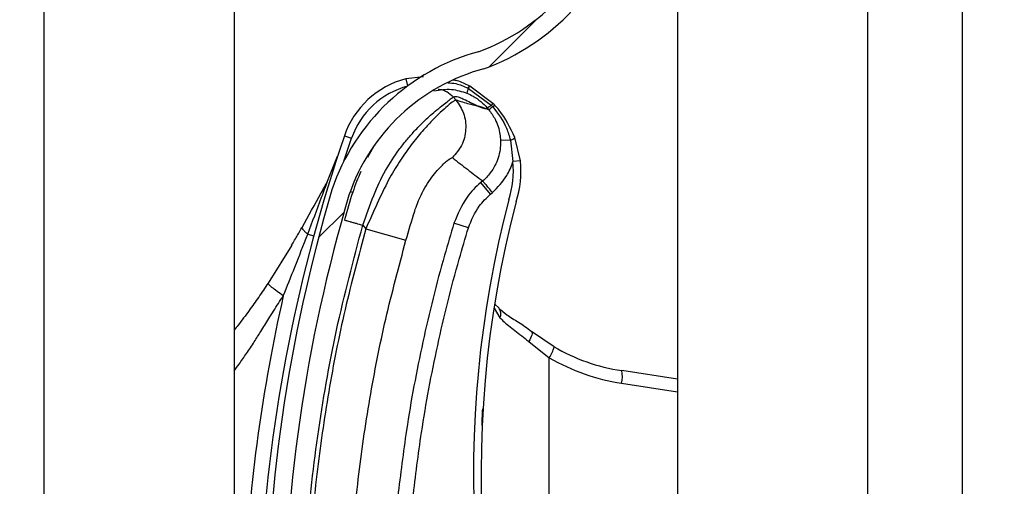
# Model space of a CAD drawing. Header units: inches. Extents: x 170 to 284, y 215 to 248.
# Tile 433 of 656: x 210.7657 to 210.8988, y 223.0678 to 223.1308. Entities that reach past the tile are written whole.
import ezdxf

# ---------------------------------------------------------------- set-up
doc = ezdxf.new("R2010")
doc.units = ezdxf.units.IN
doc.header["$LTSCALE"] = 0.25
doc.header["$MEASUREMENT"] = 0
doc.layers.add('ANNOTATIONS', color=1, linetype='Continuous')
doc.layers.add('RH FRONT OF HOOD', color=7, linetype='Continuous')
doc.styles.add('ARIAL', font='arial.ttf', dxfattribs={"height": 0.09375})
doc.dimstyles.new('STANDARD$0', dxfattribs={"dimtxt": 0.09375, "dimasz": 0.09375, "dimexe": 0.03125, "dimexo": 0.046875, "dimgap": 0.09, "dimtad": 0, "dimtih": 1, "dimtoh": 1, "dimdec": 4, "dimzin": 0, "dimdsep": 46, "dimtxsty": 'ARIAL', "dimcen": 0.09, "dimadec": 0, "dimazin": 0, "dimtfac": 1, "dimtdec": 4, "dimtofl": 0, "dimtmove": 0, "dimatfit": 1, "dimfxl": 1, "dimtolj": 1, "dimtzin": 0, "dimarcsym": 0})

# ---------------------------------------------------------------- blocks, each defined once
blk = doc.blocks.new('*D132')
at = {"layer": 'ANNOTATIONS', "color": 0, "lineweight": -2, "transparency": 16777216}
for p, q in [((210.8125819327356, 224.1544254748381), (212.2530253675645, 224.1544254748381)), ((212.2217753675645, 224.0606754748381), (212.2217753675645, 222.3404997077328)), ((212.2217753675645, 220.1854637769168), (212.2217753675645, 221.9056395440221)), ((211.491250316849, 220.0917137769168), (212.2530253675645, 220.0917137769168))]:
    blk.add_line(p, q, dxfattribs=at)
at = {"layer": 'ANNOTATIONS', "color": 0, "transparency": 16777216}
for points in [[(212.2061503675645, 224.0606754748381), (212.2374003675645, 224.0606754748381), (212.2217753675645, 224.1544254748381)], [(212.2061503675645, 220.1854637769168), (212.2374003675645, 220.1854637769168), (212.2217753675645, 220.0917137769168)]]:
    blk.add_solid(points, dxfattribs=at)
at = {"layer": 'defpoints', "color": 0, "transparency": 16777216}
for p in [(210.7657069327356, 224.1544254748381), (211.444375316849, 220.0917137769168), (212.2217753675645, 220.0917137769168)]:
    blk.add_point(p, dxfattribs=at)
at = {"layer": 'ANNOTATIONS', "color": 0, "transparency": 16777216, "insert": (212.2217753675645, 222.1230696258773), "char_height": 0.09375, "attachment_point": 5, "style": 'ARIAL'}
blk.add_mtext('\\A1;OPENING\\PHEIGHT', dxfattribs=at)

msp = doc.modelspace()

# ---------------------------------------------------------------- hatches: boundary and pattern name
at = {"layer": 'RH FRONT OF HOOD'}
h = msp.add_hatch(dxfattribs=at)
h.set_pattern_fill('ANSI31', color=256, scale=0.34241245, angle=2.8e-322, style=0)
h.set_pattern_definition([(45, (200.7563139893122, 218.4993357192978), (-0.03026527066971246, 0.03026527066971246), [])])
edge = h.paths.add_edge_path(flags=0)
edge.add_arc((210.829581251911, 222.9552441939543), 0.001712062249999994, 450.0000000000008, 472.2104203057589)
edge.add_line((210.8289340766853, 222.9568292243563), (210.8280215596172, 222.959064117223))
edge.add_arc((210.829581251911, 222.9552441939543), 0.004126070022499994, 450, 472.2104203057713, ccw=False)
edge.add_arc((210.829581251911, 222.9463414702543), 0.01302879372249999, 401.47616737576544, 450, ccw=False)
edge.add_arc((210.825335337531, 222.9431912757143), 0.01830194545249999, 359.9999999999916, 400.0613730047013, ccw=False)
edge.add_arc((210.831875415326, 222.9431912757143), 0.01176186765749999, 292.1408576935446, 359.99999999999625, ccw=False)
edge.add_arc((210.829581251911, 222.9464441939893), 0.01566536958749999, 235.2570680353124, 295.43079980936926, ccw=False)
edge.add_arc((210.834820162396, 222.9545593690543), 0.02532140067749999, 212.8542481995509, 235.9809333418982, ccw=False)
edge.add_arc((210.826670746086, 222.9481904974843), 0.01504902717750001, 172.1557183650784, 209.3146496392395, ccw=False)
edge.add_arc((210.839100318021, 222.9468550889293), 0.02754708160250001, 453.30850314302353, 532.9325737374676, ccw=False)
edge.add_arc((210.835847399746, 222.9829453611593), 0.008748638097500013, 280.9586189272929, 427.9414322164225)
edge.add_arc((210.8557071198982, 223.0452986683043), 0.05672062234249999, 179.5706357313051, 253.0098997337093, ccw=False)
edge.add_arc((211.014038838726, 223.0464971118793), 0.2150521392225, 163.4260275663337, 180.2060536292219, ccw=False)
edge.add_arc((210.835265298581, 223.0986465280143), 0.02884824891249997, 465.1588434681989, 521.4137567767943, ccw=False)
edge.add_arc((210.817939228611, 223.1531928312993), 0.0284373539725, 290.1205938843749, 343.719067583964)
edge.add_arc((210.830779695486, 223.1490153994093), 0.01494630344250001, 345.2914408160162, 400.5471921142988)
edge.add_arc((210.827355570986, 223.1472006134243), 0.0187470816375, 397.9578745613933, 431.4396159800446)
edge.add_arc((210.829581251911, 223.1520286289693), 0.0134739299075, 433.8775574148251, 472.273645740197)
edge.add_arc((210.827013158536, 223.1590480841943), 0.006011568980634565, 474.9825325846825, 495.7175736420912)
edge.add_arc((210.836806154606, 223.1517889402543), 0.01816498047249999, 500.8992600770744, 539.9999999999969)
edge.add_arc((210.829581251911, 223.1517889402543), 0.01094007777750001, 539.9999999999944, 629.9999999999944)
edge.add_arc((210.829581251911, 223.1427150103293), 0.001866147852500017, 269.9999999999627, 285.6422464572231)
edge.add_line((210.8300844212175, 223.1409179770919), (210.8307353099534, 223.1385933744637))
edge.add_arc((210.829581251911, 223.1427150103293), 0.004280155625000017, 269.9999999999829, 285.64224645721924, ccw=False)
edge.add_arc((210.829581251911, 223.1517889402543), 0.01335408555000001, 179.9999999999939, 269.999999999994, ccw=False)
edge.add_arc((210.836806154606, 223.1517889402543), 0.020578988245, 500.6113583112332, 539.9999999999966, ccw=False)
edge.add_arc((210.827013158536, 223.1590480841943), 0.008425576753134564, 474.5776671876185, 496.4997109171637, ccw=False)
edge.add_arc((210.829581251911, 223.1520286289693), 0.01588793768, 433.69030225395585, 472.47058069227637, ccw=False)
edge.add_arc((210.827355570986, 223.1472006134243), 0.02116108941, 398.10453077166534, 431.57717173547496, ccw=False)
edge.add_arc((210.830779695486, 223.1490153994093), 0.01736031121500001, 345.18024813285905, 400.3658533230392, ccw=False)
edge.add_arc((210.817939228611, 223.1531928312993), 0.030851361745, 289.9181572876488, 343.7795375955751, ccw=False)
edge.add_arc((210.835265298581, 223.0986465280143), 0.02643424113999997, 464.9417095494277, 521.3236131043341)
edge.add_arc((211.014038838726, 223.0464971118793), 0.21263813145, 523.4376684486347, 540.2096895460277)
edge.add_arc((210.8557071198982, 223.0452986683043), 0.05430661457, 539.5566266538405, 613.1145348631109)
edge.add_arc((210.835847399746, 222.9829453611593), 0.01116264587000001, 280.06103888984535, 428.5290871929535, ccw=False)
edge.add_arc((210.839100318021, 222.9468550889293), 0.02513307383, 452.9714001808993, 532.9706577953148)
edge.add_arc((210.826670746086, 222.9481904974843), 0.01263501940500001, 532.0830472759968, 568.9826967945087)
edge.add_arc((210.834820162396, 222.9545593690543), 0.022907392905, 213.0443063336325, 236.0197152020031)
edge.add_arc((210.829581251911, 222.9464441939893), 0.01325136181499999, 235.1922404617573, 295.7352497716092)
edge.add_arc((210.831875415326, 222.9431912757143), 0.009347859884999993, 291.7225241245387, 359.9999999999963)
edge.add_arc((210.825335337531, 222.9431912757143), 0.01588793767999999, 359.9999999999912, 399.9521788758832)
edge.add_arc((210.829581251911, 222.9463414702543), 0.01061478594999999, 401.6345013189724, 450.0000000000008)

# ---------------------------------------------------------------- linework, layer by layer
for p, q in [((210.8931489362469, 220.1392235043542), (210.8931489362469, 224.3919861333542)), ((210.8546275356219, 224.3444764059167), (210.8546275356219, 220.1798849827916)), ((210.8803084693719, 224.3444764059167), (210.8803084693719, 220.1392235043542)), ((210.8931489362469, 220.1392235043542), (210.8931489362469, 224.3444764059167)), ((210.7690244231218, 220.1392235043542), (210.7690244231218, 224.2497177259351)), ((210.7947053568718, 223.2453750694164), (210.7947053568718, 223.053001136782)), ((210.8202924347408, 223.1230826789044), (210.8178930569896, 223.1228331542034)), ((210.8178930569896, 223.1228331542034), (210.8181468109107, 223.1218667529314)), ((210.8262972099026, 223.1215774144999), (210.8262981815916, 223.1215769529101)), ((210.8262981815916, 223.1215769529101), (210.8263603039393, 223.1215471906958)), ((210.8263603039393, 223.1215471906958), (210.8263611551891, 223.1215467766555)), ((210.8263611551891, 223.1215467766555), (210.8294648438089, 223.1192624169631)), ((210.8264794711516, 223.121867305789), (210.826478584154, 223.121867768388)), ((210.8265410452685, 223.1218349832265), (210.8264794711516, 223.121867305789)), ((210.8265419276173, 223.1218345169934), (210.8265410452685, 223.1218349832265)), ((210.8296833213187, 223.1195108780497), (210.8265419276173, 223.1218345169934)), ((210.8246730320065, 223.1199753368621), (210.8243252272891, 223.1203867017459)), ((210.8261733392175, 223.120889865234), (210.8261740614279, 223.120889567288)), ((210.8291087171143, 223.1186595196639), (210.8281773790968, 223.1189920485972)), ((210.8294648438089, 223.1192624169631), (210.829655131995, 223.1190567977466)), ((210.8095349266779, 223.1116914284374), (210.8105706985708, 223.1147921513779)), ((210.8095988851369, 223.1151250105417), (210.8105706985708, 223.1147921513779)), ((210.8333963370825, 223.1117521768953), (210.8326457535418, 223.1148991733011)), ((210.813533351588, 223.1136338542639), (210.8127396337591, 223.112195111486)), ((210.8320430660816, 223.114551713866), (210.8307094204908, 223.1145025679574)), ((210.8320430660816, 223.114551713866), (210.8323752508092, 223.1116399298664)), ((210.8073302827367, 223.1090091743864), (210.808685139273, 223.1123981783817)), ((210.8333963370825, 223.1117521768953), (210.8323752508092, 223.1116399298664)), ((210.8282945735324, 223.1090339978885), (210.8280465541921, 223.1088243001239)), ((210.8293722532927, 223.1072563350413), (210.8280465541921, 223.1088243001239)), ((210.8104010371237, 223.1076208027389), (210.8107293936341, 223.1075199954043)), ((210.8293722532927, 223.1072563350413), (210.8296202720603, 223.1074660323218)), ((210.8120815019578, 223.1030521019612), (210.812494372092, 223.10256378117)), ((210.8263757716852, 223.1027164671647), (210.8244129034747, 223.1033190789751)), ((210.8046433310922, 223.1018438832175), (210.8054618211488, 223.101622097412)), ((210.812494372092, 223.10256378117), (210.8179245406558, 223.1010156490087)), ((210.8024754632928, 223.1003485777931), (210.7992892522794, 223.0952221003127)), ((210.8299404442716, 223.092386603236), (210.8305339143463, 223.0918289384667)), ((210.8298300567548, 223.0918536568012), (210.8306316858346, 223.0905484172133)), ((210.8379397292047, 223.0866277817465), (210.8348993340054, 223.0886950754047)), ((210.8345125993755, 223.0873508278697), (210.8373029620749, 223.0851475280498)), ((210.8373029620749, 223.0197268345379), (210.8373029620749, 223.0851475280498)), ((210.8546275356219, 223.0822519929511), (210.8470902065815, 223.0834020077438)), ((210.8470554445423, 223.0817095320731), (210.8546275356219, 223.0805542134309))]:
    msp.add_line(p, q, dxfattribs=at)
at = {"layer": 'RH FRONT OF HOOD', "flags": 128}
msp.add_lwpolyline([(210.8348993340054, 223.0886950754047), (210.8349553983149, 223.0886210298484), (210.8349809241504, 223.0885122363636), (210.8349752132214, 223.0883716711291), (210.8349384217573, 223.0882031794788), (210.8348715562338, 223.0880113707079), (210.8347764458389, 223.0878014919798), (210.8346556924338, 223.0875792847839), (210.8345125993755, 223.0873508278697)], dxfattribs=at)
at = {"layer": 'RH FRONT OF HOOD'}
for centre, radius, start, end in [((210.817939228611, 223.1531928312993), 0.02843735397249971, 290.1205938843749, 343.7190675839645), ((210.817939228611, 223.1531928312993), 0.03085136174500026, 289.91815728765, 343.7795375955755), ((210.835265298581, 223.0986465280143), 0.02884824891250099, 105.1588434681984, 161.4137567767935), ((210.835265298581, 223.0986465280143), 0.02643424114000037, 104.9417095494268, 161.3236131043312), ((210.8209367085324, 223.1112416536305), 0.01198443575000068, 104.7123854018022, 161.0929786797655), ((210.8209367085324, 223.1112416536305), 0.01095719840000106, 104.7123854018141, 161.0929786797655), ((210.8284075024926, 223.1206096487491), 0.002251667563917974, 155.3939551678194, 172.8510957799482), ((210.8284101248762, 223.1206082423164), 0.002253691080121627, 155.3897650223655, 172.8291455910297), ((210.8277065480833, 223.120898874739), 0.001564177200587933, 141.7256942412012, 154.2910519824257), ((210.8277110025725, 223.120896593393), 0.001568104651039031, 141.7542666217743, 154.286346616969), ((210.8278097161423, 223.1208375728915), 0.001613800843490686, 141.826092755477, 153.9140894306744), ((210.8278088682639, 223.1208379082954), 0.001611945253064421, 141.8104826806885, 153.9114578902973), ((211.0140036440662, 223.0451136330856), 0.2160622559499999, 161.092978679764, 176.5593061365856), ((210.8316909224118, 223.1158589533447), 0.001353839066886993, 285.0764398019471, 314.8519014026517), ((210.8204625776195, 223.1103303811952), 0.01198443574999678, 341.3410974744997, 6.273281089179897), ((210.8204625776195, 223.1103303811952), 0.01301167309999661, 341.5025581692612, 6.27328108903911), ((211.014038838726, 223.0464971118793), 0.2150521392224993, 163.4260275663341, 180.2060536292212), ((211.014038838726, 223.0464971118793), 0.2126381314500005, 163.4376684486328, 180.2096895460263), ((210.9735989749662, 223.0694077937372), 0.1465525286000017, 165.3406183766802, 202.0185750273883), ((210.9735989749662, 223.0694077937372), 0.1455252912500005, 165.3544246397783, 203.870550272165), ((211.0140036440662, 223.0451136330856), 0.2180957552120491, 167.1792232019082, 177.2529346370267), ((210.8296418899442, 223.0910774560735), 0.001122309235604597, 331.8758133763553, 39.94683461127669), ((210.8343779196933, 223.0872828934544), 0.003621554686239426, 323.869476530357, 349.5782562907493), ((210.8510153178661, 223.1091276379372), 0.02602334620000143, 239.8373732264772, 261.3249484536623), ((210.8512387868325, 223.1091276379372), 0.02773540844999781, 239.8373732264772, 261.3249484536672), ((210.8437595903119, 223.0826238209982), 0.003420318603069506, 344.4956794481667, 13.15103634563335)]:
    msp.add_arc(centre, radius, start, end, dxfattribs=at)
for points, knots in [([(210.826478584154, 223.121867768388), (210.825953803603, 223.1221459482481), (210.8252629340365, 223.1225121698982), (210.8245005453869, 223.1226398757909), (210.8243172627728, 223.1226705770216)], [0, 0, 0, 0, 0.7595942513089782, 0.9999999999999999, 0.9999999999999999, 0.9999999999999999, 0.9999999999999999]), ([(210.8217136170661, 223.1212269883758), (210.8225050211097, 223.121350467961), (210.8240226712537, 223.1215872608), (210.8254772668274, 223.1211155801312), (210.8261733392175, 223.120889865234)], [0, 0, 0, 0, 0.5214667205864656, 1, 1, 1, 1]), ([(210.8222872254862, 223.1214570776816), (210.8224773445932, 223.1214287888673), (210.8228727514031, 223.1213699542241), (210.8236097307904, 223.1210671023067), (210.8240433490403, 223.1206547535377), (210.8243252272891, 223.1203867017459)], [0, 0, 0, 0, 0.2447599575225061, 0.5090480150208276, 1, 1, 1, 1]), ([(210.8235815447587, 223.1222983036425), (210.823951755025, 223.1222768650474), (210.8249002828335, 223.1222219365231), (210.8257681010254, 223.1218215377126), (210.8262972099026, 223.1215774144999)], [0, 0, 0, 0, 0.3902998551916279, 1, 1, 1, 1]), ([(210.8120815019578, 223.1030521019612), (210.8125573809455, 223.1044085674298), (210.8134557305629, 223.1069692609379), (210.8150711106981, 223.1104602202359), (210.8166735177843, 223.112872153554), (210.818005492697, 223.1145748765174), (210.8189203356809, 223.1156182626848), (210.8197119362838, 223.1164467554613), (210.8203807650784, 223.1171066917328), (210.8211255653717, 223.1178017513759), (210.8219593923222, 223.1185274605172), (210.8230887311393, 223.1194354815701), (210.8240787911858, 223.1201954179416), (210.8242479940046, 223.1203267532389), (210.8243252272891, 223.1203867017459)], [0, 0, 0, 0, 0.1307156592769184, 0.2467609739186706, 0.3577928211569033, 0.4170971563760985, 0.47914823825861, 0.517715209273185, 0.5590896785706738, 0.6032945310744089, 0.6633484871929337, 0.7353692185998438, 0.8792082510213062, 1, 1, 1, 1]), ([(210.8246730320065, 223.1199753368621), (210.8245936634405, 223.1199436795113), (210.8244323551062, 223.1198793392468), (210.823643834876, 223.1192605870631), (210.8225828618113, 223.1183174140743), (210.8213524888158, 223.1171038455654), (210.8199447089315, 223.1155579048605), (210.8184695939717, 223.1137227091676), (210.8169795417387, 223.1115875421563), (210.8154511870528, 223.10903298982), (210.8140150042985, 223.1059566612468), (210.8130055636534, 223.1037043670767), (210.812494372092, 223.10256378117)], [0, 0, 0, 0, 0.1094013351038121, 0.2223468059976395, 0.3151791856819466, 0.4102231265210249, 0.5012749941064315, 0.5946006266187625, 0.6834485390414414, 0.7745330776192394, 0.8858211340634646, 1, 1, 1, 1]), ([(210.8246730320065, 223.1199753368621), (210.8250622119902, 223.1193994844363), (210.8258706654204, 223.1182032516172), (210.8261295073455, 223.1159781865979), (210.8256017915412, 223.1138008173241), (210.8246537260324, 223.112711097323), (210.8241973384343, 223.1121865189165)], [0, 0, 0, 0, 0.2406941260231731, 0.499999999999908, 0.7593058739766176, 0.9999999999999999, 0.9999999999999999, 0.9999999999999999, 0.9999999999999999]), ([(210.8243252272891, 223.1203867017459), (210.8244320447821, 223.1204263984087), (210.824656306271, 223.1205097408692), (210.8252580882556, 223.1203157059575), (210.8260127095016, 223.1199676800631), (210.8268120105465, 223.1195534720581), (210.8276094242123, 223.1191463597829), (210.8280333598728, 223.1189882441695), (210.8282483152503, 223.1189080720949)], [0, 0, 0, 0, 0.1574760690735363, 0.330618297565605, 0.4911886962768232, 0.6742546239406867, 0.834831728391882, 1, 1, 1, 1]), ([(210.8281773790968, 223.1189920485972), (210.8279666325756, 223.1190502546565), (210.8273853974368, 223.1192107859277), (210.8263171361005, 223.1194203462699), (210.825296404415, 223.1197649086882), (210.8246730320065, 223.1199753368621)], [0, 0, 0, 0, 0.1812946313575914, 0.5000073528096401, 1, 1, 1, 1]), ([(210.8261740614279, 223.120889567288), (210.8264536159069, 223.1207613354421), (210.827486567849, 223.1202875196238), (210.8283807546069, 223.1195221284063), (210.8289151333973, 223.118888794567), (210.8289151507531, 223.1188887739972)], [0, 0, 0, 0, 0.2706300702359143, 0.999976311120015, 1, 1, 1, 1]), ([(210.8282483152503, 223.1189080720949), (210.8283418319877, 223.118882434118), (210.8285298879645, 223.1188308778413), (210.82875731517, 223.1188183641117), (210.8288624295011, 223.1188655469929), (210.8289148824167, 223.1188890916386)], [0, 0, 0, 0, 0.3313600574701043, 0.6663431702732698, 0.9999999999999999, 0.9999999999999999, 0.9999999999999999, 0.9999999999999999]), ([(210.8289148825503, 223.1188890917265), (210.8289630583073, 223.118832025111), (210.8290276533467, 223.118755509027), (210.8290922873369, 223.1186789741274), (210.8291087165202, 223.118659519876)], [0, 0, 0, 0, 0.7458120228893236, 1, 1, 1, 1]), ([(210.8294648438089, 223.1192624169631), (210.8294450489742, 223.1192471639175), (210.8293261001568, 223.1191555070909), (210.8291415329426, 223.119018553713), (210.8289666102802, 223.1189004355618), (210.8289323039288, 223.1188926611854), (210.8289151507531, 223.1188887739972)], [0, 0, 0, 0, 0.06239373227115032, 0.3749291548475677, 0.6874645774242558, 1, 1, 1, 1]), ([(210.8291055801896, 223.1186632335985), (210.8291055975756, 223.1186632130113), (210.8294406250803, 223.1182664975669), (210.8301246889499, 223.1172327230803), (210.8306153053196, 223.1157730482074), (210.8306887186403, 223.1147820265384), (210.8307094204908, 223.1145025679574)], [0, 0, 0, 0, 1.782673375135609e-05, 0.3435204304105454, 0.8148790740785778, 0.9999999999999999, 0.9999999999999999, 0.9999999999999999, 0.9999999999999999]), ([(210.8296551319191, 223.1190567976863), (210.8296351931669, 223.1190409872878), (210.8295154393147, 223.1189460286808), (210.8293302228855, 223.11880296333), (210.829156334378, 223.1186771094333), (210.8291245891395, 223.1186653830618), (210.8291087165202, 223.118659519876)], [0, 0, 0, 0, 0.06242876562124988, 0.3749525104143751, 0.6874762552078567, 0.9999999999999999, 0.9999999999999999, 0.9999999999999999, 0.9999999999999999]), ([(210.8296553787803, 223.1190565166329), (210.8303636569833, 223.118128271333), (210.8314171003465, 223.1167476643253), (210.8318885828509, 223.1150936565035), (210.8320430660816, 223.114551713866)], [0, 0, 0, 0, 0.6723457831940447, 1, 1, 1, 1]), ([(210.8298882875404, 223.119300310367), (210.8298882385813, 223.1193003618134), (210.8298207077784, 223.1193713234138), (210.8297519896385, 223.1194411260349), (210.8296833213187, 223.1195108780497)], [0, 0, 0, 0, 0.0007249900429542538, 1, 1, 1, 1]), ([(210.8326457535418, 223.1148991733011), (210.8320324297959, 223.1161948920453), (210.8312818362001, 223.1177806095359), (210.8301037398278, 223.1190653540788), (210.8298882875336, 223.1193003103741)], [0, 0, 0, 0, 0.8171182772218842, 1, 1, 1, 1]), ([(210.8307094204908, 223.1145025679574), (210.8307101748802, 223.1144802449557), (210.8307367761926, 223.1136930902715), (210.8305122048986, 223.1121215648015), (210.8295566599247, 223.1102849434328), (210.8286774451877, 223.1093578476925), (210.8282944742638, 223.109033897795), (210.8282944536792, 223.1090338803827)], [0, 0, 0, 0, 0.01087401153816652, 0.3834398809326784, 0.7558119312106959, 0.9999868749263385, 0.9999999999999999, 0.9999999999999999, 0.9999999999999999, 0.9999999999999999]), ([(210.8191039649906, 223.1049489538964), (210.8191039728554, 223.104948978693), (210.8192178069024, 223.1053078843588), (210.8197172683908, 223.106714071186), (210.8208918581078, 223.1089167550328), (210.822426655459, 223.1108200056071), (210.8237720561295, 223.1120316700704), (210.8240457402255, 223.11213132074), (210.8241973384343, 223.1121865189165)], [0, 0, 0, 0, 4.497367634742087e-06, 0.06509473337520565, 0.2616701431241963, 0.4753105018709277, 0.7093656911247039, 0.9999999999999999, 0.9999999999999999, 0.9999999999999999, 0.9999999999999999]), ([(210.8241973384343, 223.1121865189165), (210.8248705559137, 223.1116573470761), (210.8262169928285, 223.1105990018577), (210.8276019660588, 223.109555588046), (210.8282944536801, 223.1090338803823)], [0, 0, 0, 0, 0.4999992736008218, 1, 1, 1, 1]), ([(210.8296202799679, 223.1074660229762), (210.8303220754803, 223.1081843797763), (210.8314841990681, 223.1093739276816), (210.8321591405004, 223.1109474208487), (210.8323643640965, 223.1116050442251), (210.8323752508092, 223.1116399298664)], [0, 0, 0, 0, 0.5907811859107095, 0.9782917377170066, 1, 1, 1, 1]), ([(210.8118122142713, 223.1103216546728), (210.8114378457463, 223.1094038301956), (210.8105812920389, 223.1073038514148), (210.8099617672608, 223.1050366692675), (210.809613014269, 223.1037603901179)], [0, 0, 0, 0, 0.4370636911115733, 1, 1, 1, 1]), ([(210.8038715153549, 223.1027587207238), (210.8047424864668, 223.1042989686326), (210.8059053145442, 223.1063553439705), (210.8070443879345, 223.1084767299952), (210.8073302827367, 223.1090091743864)], [0, 0, 0, 0, 0.7490110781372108, 1, 1, 1, 1]), ([(210.8046433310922, 223.1018438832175), (210.8052717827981, 223.1035087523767), (210.8061719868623, 223.1058935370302), (210.8070616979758, 223.1082867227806), (210.8073302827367, 223.1090091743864)], [0, 0, 0, 0, 0.6981213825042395, 1, 1, 1, 1]), ([(210.8280465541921, 223.1088243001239), (210.8280465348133, 223.1088242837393), (210.8273526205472, 223.1082375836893), (210.8257778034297, 223.1066140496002), (210.8249198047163, 223.1045427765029), (210.8244129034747, 223.1033190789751)], [0, 0, 0, 0, 1.142795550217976e-05, 0.409211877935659, 1, 1, 1, 1]), ([(210.8263757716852, 223.1027164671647), (210.8267874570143, 223.1037336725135), (210.8274850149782, 223.1054572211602), (210.8288236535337, 223.1067333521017), (210.8293722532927, 223.1072563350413)], [0, 0, 0, 0, 0.590180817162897, 1, 1, 1, 1]), ([(210.8179245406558, 223.1010156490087), (210.8183120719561, 223.1023402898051), (210.8186996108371, 223.1036649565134), (210.8191039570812, 223.1049489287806), (210.8191039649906, 223.1049489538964)], [0, 0, 0, 0, 0.999980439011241, 1, 1, 1, 1]), ([(210.8024734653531, 223.1003451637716), (210.802473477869, 223.1003451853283), (210.8027377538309, 223.1008003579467), (210.8032054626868, 223.1016003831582), (210.8036723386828, 223.102409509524), (210.8038715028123, 223.1027586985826), (210.8038715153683, 223.1027587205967)], [0, 0, 0, 0, 2.704369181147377e-05, 0.5710314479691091, 0.9999729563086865, 1, 1, 1, 1]), ([(210.8046433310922, 223.1018438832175), (210.8045121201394, 223.1019556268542), (210.804246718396, 223.1021816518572), (210.8039930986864, 223.1024719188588), (210.8038888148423, 223.1026568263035), (210.8038747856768, 223.1027394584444), (210.8038715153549, 223.1027587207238)], [0, 0, 0, 0, 0.2979480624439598, 0.602662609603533, 0.9073771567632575, 1, 1, 1, 1]), ([(210.8039693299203, 223.0460255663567), (210.8040681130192, 223.0507809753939), (210.804266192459, 223.0603165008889), (210.805875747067, 223.0746254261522), (210.8083325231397, 223.0889349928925), (210.8108298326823, 223.0983388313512), (210.8120815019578, 223.1030521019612)], [0, 0, 0, 0, 0.2468628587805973, 0.4950083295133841, 0.7468945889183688, 1, 1, 1, 1]), ([(210.809613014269, 223.1037603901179), (210.8096459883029, 223.1037509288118), (210.8096967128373, 223.1037363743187), (210.8100045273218, 223.1036480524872), (210.8103231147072, 223.1035566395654), (210.8107185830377, 223.1034431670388), (210.8112932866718, 223.1032782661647), (210.8117709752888, 223.1031412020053), (210.8120815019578, 223.1030521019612)], [0, 0, 0, 0, 0.2394568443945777, 0.3683606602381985, 0.5000000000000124, 0.6316393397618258, 0.7605431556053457, 1, 1, 1, 1]), ([(210.8244129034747, 223.1033190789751), (210.8239848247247, 223.101889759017), (210.8223999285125, 223.0965979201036), (210.820104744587, 223.0872998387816), (210.8180381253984, 223.0763904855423), (210.8171868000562, 223.06937818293), (210.8168232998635, 223.0663840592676)], [0, 0, 0, 0, 0.1185397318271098, 0.4388752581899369, 0.7604101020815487, 1, 1, 1, 1]), ([(210.8188647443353, 223.0661638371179), (210.8192244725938, 223.0691269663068), (210.820065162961, 223.076051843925), (210.8221090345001, 223.0868484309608), (210.8243793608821, 223.096050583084), (210.8259521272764, 223.1013019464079), (210.8263757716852, 223.1027164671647)], [0, 0, 0, 0, 0.2395900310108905, 0.5599255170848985, 0.8814604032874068, 1, 1, 1, 1]), ([(210.8013452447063, 223.0935095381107), (210.8018681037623, 223.0948009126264), (210.8029910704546, 223.0975744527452), (210.8040678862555, 223.1003569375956), (210.8046433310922, 223.1018438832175)], [0, 0, 0, 0, 0.4656051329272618, 1, 1, 1, 1]), ([(210.812494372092, 223.10256378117), (210.8115202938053, 223.0989336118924), (210.8095693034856, 223.0916627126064), (210.8073910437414, 223.0805819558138), (210.8057799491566, 223.0693993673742), (210.8047691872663, 223.0584306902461), (210.8045745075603, 223.0511828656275), (210.8044810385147, 223.0477030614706)], [0, 0, 0, 0, 0.202756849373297, 0.4061035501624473, 0.6088604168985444, 0.8122072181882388, 1, 1, 1, 1]), ([(210.8101271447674, 223.0476333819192), (210.8101271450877, 223.0476334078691), (210.8101689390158, 223.0510197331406), (210.8104320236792, 223.0580664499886), (210.8113839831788, 223.068739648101), (210.8129585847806, 223.0796157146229), (210.8150770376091, 223.0904030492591), (210.8169753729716, 223.0974781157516), (210.8179245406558, 223.1010156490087)], [0, 0, 0, 0, 1.439079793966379e-06, 0.187792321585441, 0.3908439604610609, 0.5938956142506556, 0.7969478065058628, 1, 1, 1, 1]), ([(210.7992892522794, 223.0952221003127), (210.7988670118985, 223.0945946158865), (210.7980260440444, 223.0933448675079), (210.7966688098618, 223.0914537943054), (210.795569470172, 223.0899669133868), (210.7948790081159, 223.089100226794), (210.7947053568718, 223.0888822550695)], [0, 0, 0, 0, 0.2874979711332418, 0.5726040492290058, 0.8925098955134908, 1, 1, 1, 1]), ([(210.8013452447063, 223.0935095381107), (210.8010544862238, 223.0937148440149), (210.8004556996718, 223.0941376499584), (210.7997666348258, 223.0946789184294), (210.7993249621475, 223.095079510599), (210.7993009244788, 223.0951754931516), (210.7992892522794, 223.0952221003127)], [0, 0, 0, 0, 0.2427897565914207, 0.5000000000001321, 0.7572102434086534, 1, 1, 1, 1]), ([(210.7947053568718, 223.0833976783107), (210.7949262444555, 223.0836858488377), (210.7955020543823, 223.0844370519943), (210.7964020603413, 223.0857483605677), (210.7973769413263, 223.0872283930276), (210.7983730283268, 223.0888098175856), (210.7994492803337, 223.0905408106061), (210.8004591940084, 223.0921487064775), (210.8011237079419, 223.0931692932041), (210.8013452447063, 223.0935095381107)], [0, 0, 0, 0, 0.09019872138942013, 0.2351300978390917, 0.3944108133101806, 0.5296508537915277, 0.6982639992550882, 0.8994067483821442, 1, 1, 1, 1]), ([(210.8304942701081, 223.0918107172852), (210.8308375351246, 223.0915263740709), (210.8315775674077, 223.09091336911), (210.8331389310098, 223.0899380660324), (210.8343863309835, 223.0891591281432), (210.8350070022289, 223.0885979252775), (210.8350674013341, 223.0885433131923)], [0, 0, 0, 0, 0.2839420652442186, 0.6121401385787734, 0.9622563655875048, 1, 1, 1, 1]), ([(210.8306316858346, 223.0905484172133), (210.8307616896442, 223.0904147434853), (210.8313512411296, 223.0898085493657), (210.8326438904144, 223.0888509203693), (210.8338839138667, 223.0878555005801), (210.8345125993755, 223.0873508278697)], [0, 0, 0, 0, 0.1223980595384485, 0.5550603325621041, 1, 1, 1, 1]), ([(210.8282067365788, 223.0760039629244), (210.8282166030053, 223.0763089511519), (210.8282406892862, 223.0770534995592), (210.8282839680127, 223.0777977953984), (210.8283095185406, 223.0782372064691)], [0, 0, 0, 0, 0.4096284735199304, 1, 1, 1, 1])]:
    msp.add_open_spline(points, degree=3, knots=knots, dxfattribs=at)
for points in [[(210.8296833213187, 223.1195108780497), (210.8296818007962, 223.1195064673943), (210.8296787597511, 223.1194976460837), (210.829634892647, 223.1194456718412), (210.829565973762, 223.1193693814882), (210.8294985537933, 223.1192980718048), (210.8294648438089, 223.1192624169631)], [(210.8298882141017, 223.1193003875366), (210.8298861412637, 223.1192963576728), (210.8298819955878, 223.119288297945), (210.8298348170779, 223.1192375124), (210.8297616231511, 223.1191624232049), (210.8296906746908, 223.1190919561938), (210.8296552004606, 223.1190567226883)], [(210.8296205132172, 223.1074662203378), (210.8294503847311, 223.1076672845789), (210.829110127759, 223.1080694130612), (210.8286776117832, 223.1085805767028), (210.8283687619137, 223.1089455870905), (210.8283190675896, 223.1090043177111), (210.8282942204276, 223.1090336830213)]]:
    msp.add_open_spline(points, degree=3, dxfattribs=at)

# ---------------------------------------------------------------- dimensions: what is measured, and where the dimension line sits
at = {"layer": 'ANNOTATIONS'}
dim = msp.add_linear_dim(base=(212.2217753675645, 220.0917137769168), p1=(210.7657069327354, 224.154425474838), p2=(211.4443753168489, 220.0917137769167), angle=90, text='OPENING\\PHEIGHT', dimstyle='STANDARD$0', dxfattribs=at)
dim.commit()
dim.dimension.update_dxf_attribs({"geometry": '*D132', "text_midpoint": (212.2217753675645, 222.1230696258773)})

doc.saveas('drawing.dxf')
